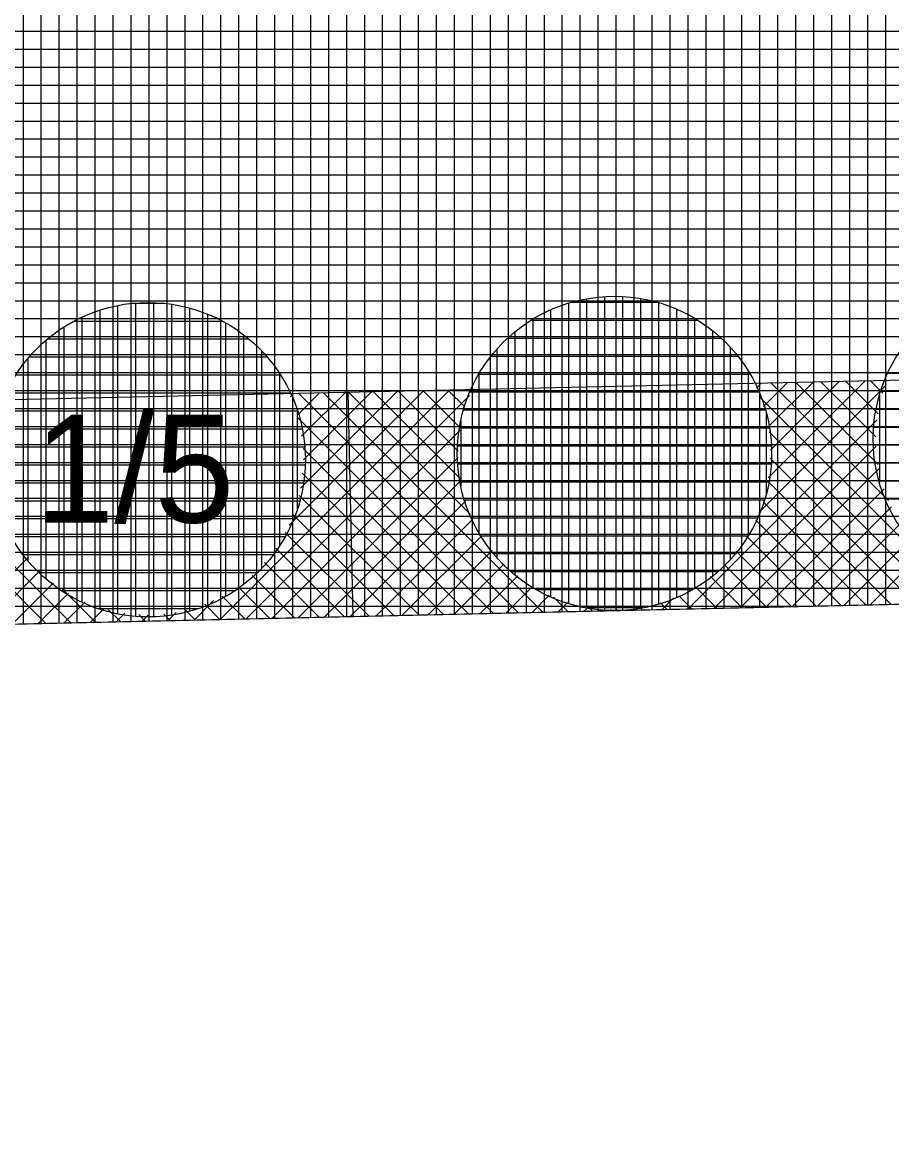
# Model space of a CAD drawing. Extents: x -566461 to -565198, y -1096301 to -1095707.
# Drawn here: x -565624.47 to -565614.79, y -1095892.27 to -1095879.91 of the extents above; entities that cross this region are included whole.
import ezdxf

# ---------------------------------------------------------------- set-up
doc = ezdxf.new("R2010")
doc.units = 0
for name, color, linetype in [('Vrstva 1', 7, 'Continuous'), ('Vrstva 40', 7, 'Continuous'), ('Vrstva 41', 7, 'Continuous'), ('Vrstva 42', 7, 'Continuous'), ('Vrstva 43', 7, 'Continuous'), ('Vrstva 44', 7, 'Continuous')]:
    doc.layers.add(name, color=color, linetype=linetype)

msp = doc.modelspace()

# ---------------------------------------------------------------- linework, layer by layer
at = {"layer": 'Vrstva 1'}
msp.add_line((-565630.78, -1095886.75), (-565609.49, -1095886.27), dxfattribs=at)
at = {"layer": 'Vrstva 41'}
for p, q in [((-565616.3, -1095883.983), (-565616.246, -1095883.929)), ((-565616.221, -1095884.187), (-565615.957, -1095883.923)), ((-565616.169, -1095884.983), (-565615.089, -1095883.903)), ((-565616.167, -1095884.416), (-565615.668, -1095883.916)), ((-565616.142, -1095884.673), (-565615.379, -1095883.91)), ((-565614.828, -1095885.234), (-565616.136, -1095883.927)), ((-565614.945, -1095884.834), (-565615.859, -1095883.92)), ((-565614.97, -1095884.527), (-565615.582, -1095883.914)), ((-565614.945, -1095884.268), (-565615.305, -1095883.908)), ((-565614.892, -1095884.038), (-565615.029, -1095883.902)), ((-565622.269, -1095886.558), (-565619.717, -1095884.006)), ((-565621.98, -1095886.552), (-565619.494, -1095884.066)), ((-565621.502, -1095885.508), (-565620.006, -1095884.012)), ((-565621.488, -1095884.08), (-565621.452, -1095884.044)), ((-565621.413, -1095884.288), (-565621.163, -1095884.037)), ((-565618.953, -1095886.483), (-565621.394, -1095884.043)), ((-565621.373, -1095885.096), (-565620.295, -1095884.018)), ((-565621.362, -1095884.519), (-565620.874, -1095884.031)), ((-565621.34, -1095884.78), (-565620.585, -1095884.025)), ((-565618.676, -1095886.477), (-565621.117, -1095884.036)), ((-565619.481, -1095885.39), (-565620.84, -1095884.03)), ((-565619.594, -1095884.993), (-565620.563, -1095884.024)), ((-565619.619, -1095884.686), (-565620.287, -1095884.018)), ((-565619.594, -1095884.428), (-565620.01, -1095884.012)), ((-565619.542, -1095884.197), (-565619.733, -1095884.006)), ((-565616.271, -1095885.368), (-565614.866, -1095883.963)), ((-565624.208, -1095886.602), (-565626.651, -1095884.159)), ((-565623.932, -1095886.596), (-565626.375, -1095884.153)), ((-565613.974, -1095886.371), (-565616.257, -1095884.088)), ((-565619.229, -1095886.49), (-565621.407, -1095884.312)), ((-565617.061, -1095886.441), (-565614.957, -1095884.336)), ((-565621.691, -1095886.545), (-565619.598, -1095884.453)), ((-565614.25, -1095886.377), (-565616.159, -1095884.469)), ((-565619.506, -1095886.496), (-565621.346, -1095884.656)), ((-565616.771, -1095886.434), (-565614.967, -1095884.63)), ((-565621.401, -1095886.539), (-565619.618, -1095884.755)), ((-565614.527, -1095886.384), (-565616.146, -1095884.765)), ((-565619.783, -1095886.502), (-565621.356, -1095884.929)), ((-565616.482, -1095886.428), (-565614.937, -1095884.883)), ((-565621.112, -1095886.532), (-565619.591, -1095885.011)), ((-565614.804, -1095886.39), (-565616.173, -1095885.021)), ((-565620.059, -1095886.508), (-565621.388, -1095885.179)), ((-565616.193, -1095886.421), (-565614.878, -1095885.106)), ((-565620.823, -1095886.526), (-565619.537, -1095885.24)), ((-565615.08, -1095886.396), (-565616.226, -1095885.25)), ((-565615.903, -1095886.415), (-565614.794, -1095885.305)), ((-565620.336, -1095886.515), (-565621.456, -1095885.395)), ((-565620.533, -1095886.519), (-565619.457, -1095885.443)), ((-565615.357, -1095886.402), (-565616.307, -1095885.452)), ((-565615.614, -1095886.408), (-565614.692, -1095885.486)), ((-565620.612, -1095886.521), (-565621.544, -1095885.589)), ((-565620.244, -1095886.512), (-565619.357, -1095885.626)), ((-565615.633, -1095886.409), (-565616.408, -1095885.634)), ((-565615.325, -1095886.402), (-565614.572, -1095885.649)), ((-565620.889, -1095886.527), (-565621.65, -1095885.766)), ((-565619.955, -1095886.506), (-565619.24, -1095885.792)), ((-565615.91, -1095886.415), (-565616.526, -1095885.799)), ((-565615.035, -1095886.395), (-565614.436, -1095885.795)), ((-565625.163, -1095886.623), (-565624.41, -1095885.871)), ((-565621.166, -1095886.533), (-565621.774, -1095885.925)), ((-565624.874, -1095886.617), (-565624.275, -1095886.019)), ((-565619.665, -1095886.499), (-565619.106, -1095885.941)), ((-565616.187, -1095886.421), (-565616.66, -1095885.947)), ((-565624.584, -1095886.61), (-565624.124, -1095886.15)), ((-565621.442, -1095886.539), (-565621.914, -1095886.068)), ((-565619.376, -1095886.493), (-565618.957, -1095886.074)), ((-565616.463, -1095886.427), (-565616.81, -1095886.08)), ((-565624.295, -1095886.604), (-565623.956, -1095886.265)), ((-565623.655, -1095886.589), (-565624.024, -1095886.221)), ((-565621.995, -1095886.552), (-565622.248, -1095886.3)), ((-565621.719, -1095886.546), (-565622.072, -1095886.192)), ((-565619.086, -1095886.486), (-565618.791, -1095886.191)), ((-565618.797, -1095886.48), (-565618.607, -1095886.29)), ((-565617.017, -1095886.44), (-565617.162, -1095886.295)), ((-565616.74, -1095886.433), (-565616.977, -1095886.196)), ((-565624.006, -1095886.597), (-565623.77, -1095886.362)), ((-565622.559, -1095886.565), (-565622.342, -1095886.348)), ((-565622.272, -1095886.558), (-565622.441, -1095886.389)), ((-565618.4, -1095886.471), (-565618.56, -1095886.311)), ((-565618.508, -1095886.473), (-565618.403, -1095886.369)), ((-565618.218, -1095886.467), (-565618.174, -1095886.423)), ((-565618.123, -1095886.465), (-565618.163, -1095886.424)), ((-565617.64, -1095886.454), (-565617.613, -1095886.427)), ((-565617.57, -1095886.452), (-565617.598, -1095886.424)), ((-565617.293, -1095886.446), (-565617.367, -1095886.372)), ((-565617.35, -1095886.447), (-565617.222, -1095886.319)), ((-565623.716, -1095886.591), (-565623.562, -1095886.437)), ((-565623.378, -1095886.583), (-565623.511, -1095886.45)), ((-565623.427, -1095886.584), (-565623.331, -1095886.488)), ((-565623.102, -1095886.577), (-565623.174, -1095886.505)), ((-565623.138, -1095886.578), (-565623.07, -1095886.51)), ((-565622.825, -1095886.571), (-565622.895, -1095886.501)), ((-565622.848, -1095886.571), (-565622.757, -1095886.48)), ((-565622.549, -1095886.564), (-565622.656, -1095886.457)), ((-565617.929, -1095886.46), (-565617.917, -1095886.448)), ((-565617.846, -1095886.458), (-565617.856, -1095886.449))]:
    msp.add_line(p, q, dxfattribs=at)
at = {"layer": 'Vrstva 42'}
msp.add_line((-565620.787, -1095886.525), (-565620.843, -1095884.03), dxfattribs=at)
msp.add_lwpolyline([(-565642.468, -1095883.093), (-565642.56, -1095885.56), (-565639.56, -1095885.89), (-565630.78, -1095886.75), (-565609.49, -1095886.27), (-565595.88, -1095884.74), (-565585.92, -1095883.62), (-565568.01, -1095880.69), (-565521.32, -1095878.21), (-565520.95, -1095875.75), (-565568.143, -1095878.194), (-565586.324, -1095881.153), (-565609.769, -1095883.786), (-565630.836, -1095884.251)], close=True, dxfattribs=at)
at = {"layer": 'Vrstva 43'}
for p, q in [((-565618.26, -1095886.468), (-565618.26, -1095871.463)), ((-565618.06, -1095886.463), (-565618.06, -1095871.459)), ((-565617.86, -1095886.459), (-565617.86, -1095871.454)), ((-565617.66, -1095886.454), (-565617.66, -1095871.45)), ((-565617.46, -1095886.45), (-565617.46, -1095871.445)), ((-565617.26, -1095886.445), (-565617.26, -1095871.441)), ((-565617.06, -1095886.441), (-565617.06, -1095871.436)), ((-565616.86, -1095886.436), (-565616.86, -1095871.432)), ((-565616.66, -1095886.432), (-565616.66, -1095871.427)), ((-565616.46, -1095886.427), (-565616.46, -1095871.423)), ((-565616.26, -1095886.423), (-565616.26, -1095871.419)), ((-565616.06, -1095886.418), (-565616.06, -1095871.414)), ((-565615.86, -1095886.414), (-565615.86, -1095871.41)), ((-565615.66, -1095886.409), (-565615.66, -1095871.405)), ((-565615.46, -1095886.405), (-565615.46, -1095871.401)), ((-565615.26, -1095886.4), (-565615.26, -1095871.396)), ((-565615.06, -1095886.396), (-565615.06, -1095871.392)), ((-565614.86, -1095886.391), (-565614.86, -1095871.387)), ((-565623.86, -1095886.594), (-565623.86, -1095871.588)), ((-565623.66, -1095886.589), (-565623.66, -1095871.584)), ((-565623.46, -1095886.585), (-565623.46, -1095871.579)), ((-565623.26, -1095886.58), (-565623.26, -1095871.575)), ((-565623.06, -1095886.576), (-565623.06, -1095871.57)), ((-565622.86, -1095886.571), (-565622.86, -1095871.566)), ((-565622.66, -1095886.567), (-565622.66, -1095871.561)), ((-565622.46, -1095886.562), (-565622.46, -1095871.557)), ((-565622.26, -1095886.558), (-565622.26, -1095871.552)), ((-565622.06, -1095886.553), (-565622.06, -1095871.548)), ((-565621.86, -1095886.549), (-565621.86, -1095871.543)), ((-565621.66, -1095886.544), (-565621.66, -1095871.539)), ((-565621.46, -1095886.54), (-565621.46, -1095871.535)), ((-565621.26, -1095886.535), (-565621.26, -1095871.53)), ((-565621.06, -1095886.531), (-565621.06, -1095871.526)), ((-565620.86, -1095886.526), (-565620.86, -1095871.521)), ((-565620.66, -1095886.522), (-565620.66, -1095871.517)), ((-565620.46, -1095886.517), (-565620.46, -1095871.512)), ((-565620.26, -1095886.513), (-565620.26, -1095871.508)), ((-565620.06, -1095886.508), (-565620.06, -1095871.503)), ((-565619.86, -1095886.504), (-565619.86, -1095871.499)), ((-565619.66, -1095886.499), (-565619.66, -1095871.494)), ((-565619.46, -1095886.495), (-565619.46, -1095871.49)), ((-565619.26, -1095886.49), (-565619.26, -1095871.485)), ((-565619.06, -1095886.486), (-565619.06, -1095871.481)), ((-565618.86, -1095886.481), (-565618.86, -1095871.477)), ((-565618.66, -1095886.477), (-565618.66, -1095871.472)), ((-565618.46, -1095886.472), (-565618.46, -1095871.468)), ((-565624.46, -1095886.608), (-565624.46, -1095871.601)), ((-565624.26, -1095886.603), (-565624.26, -1095871.597)), ((-565624.06, -1095886.598), (-565624.06, -1095871.593)), ((-565642.405, -1095880.01), (-565555.208, -1095880.01)), ((-565642.409, -1095880.21), (-565558.973, -1095880.21)), ((-565642.413, -1095880.41), (-565562.739, -1095880.41)), ((-565642.417, -1095880.61), (-565566.504, -1095880.61)), ((-565642.421, -1095880.81), (-565568.836, -1095880.81)), ((-565642.425, -1095881.01), (-565570.212, -1095881.01)), ((-565642.43, -1095881.21), (-565571.588, -1095881.21)), ((-565642.434, -1095881.41), (-565572.965, -1095881.41)), ((-565642.438, -1095881.61), (-565574.341, -1095881.61)), ((-565642.442, -1095881.81), (-565575.717, -1095881.81)), ((-565642.446, -1095882.01), (-565577.094, -1095882.01)), ((-565642.45, -1095882.21), (-565578.47, -1095882.21)), ((-565642.454, -1095882.41), (-565579.846, -1095882.41)), ((-565642.458, -1095882.61), (-565579.746, -1095882.61)), ((-565642.462, -1095882.81), (-565580.969, -1095882.81)), ((-565642.467, -1095883.01), (-565582.191, -1095883.01)), ((-565642.471, -1095883.21), (-565583.414, -1095883.21)), ((-565642.475, -1095883.41), (-565584.636, -1095883.41)), ((-565642.479, -1095883.61), (-565585.859, -1095883.61)), ((-565642.483, -1095883.81), (-565589.48, -1095883.81)), ((-565642.487, -1095884.01), (-565590.857, -1095884.01)), ((-565642.491, -1095884.21), (-565592.233, -1095884.21)), ((-565642.495, -1095884.41), (-565593.609, -1095884.41)), ((-565642.5, -1095884.61), (-565594.985, -1095884.61)), ((-565642.504, -1095884.81), (-565596.503, -1095884.81)), ((-565642.508, -1095885.01), (-565598.282, -1095885.01)), ((-565642.512, -1095885.21), (-565600.061, -1095885.21)), ((-565642.516, -1095885.41), (-565601.84, -1095885.41)), ((-565642.52, -1095885.61), (-565603.619, -1095885.61)), ((-565642.524, -1095885.81), (-565605.398, -1095885.81)), ((-565638.335, -1095886.01), (-565607.177, -1095886.01)), ((-565636.293, -1095886.21), (-565608.956, -1095886.21)), ((-565634.251, -1095886.41), (-565615.7, -1095886.41))]:
    msp.add_line(p, q, dxfattribs=at)
msp.add_lwpolyline([(-565639.56, -1095885.89), (-565630.78, -1095886.75), (-565609.49, -1095886.27), (-565595.88, -1095884.74), (-565585.92, -1095883.62), (-565568.01, -1095880.69), (-565521.32, -1095878.21), (-565519.36, -1095863.08), (-565522.03, -1095863.23), (-565569.62, -1095865.76), (-565587.97, -1095868.76), (-565610.5, -1095871.29), (-565630.22, -1095871.73), (-565642.21, -1095870.56), (-565642.52, -1095885.6), (-565645.08, -1096008.78), (-565642.11, -1096010.51)], close=True, dxfattribs=at)
at = {"layer": 'Vrstva 44'}
for p, q in [((-565617.99, -1095882.965), (-565617.99, -1095886.455)), ((-565617.79, -1095882.964), (-565617.79, -1095886.457)), ((-565623.41, -1095883.065), (-565623.41, -1095886.495)), ((-565622.887, -1095883.04), (-565623.245, -1095883.04)), ((-565623.21, -1095883.036), (-565623.21, -1095886.522)), ((-565623.01, -1095883.032), (-565623.01, -1095886.527)), ((-565622.81, -1095883.051), (-565622.81, -1095886.51)), ((-565618.39, -1095883.037), (-565618.39, -1095886.383)), ((-565617.395, -1095883.03), (-565618.367, -1095883.03)), ((-565618.19, -1095882.988), (-565618.19, -1095886.43)), ((-565617.59, -1095882.986), (-565617.59, -1095886.436)), ((-565617.39, -1095883.031), (-565617.39, -1095886.388)), ((-565623.81, -1095883.196), (-565623.81, -1095886.364)), ((-565623.61, -1095883.117), (-565623.61, -1095886.443)), ((-565622.61, -1095883.093), (-565622.61, -1095886.468)), ((-565622.41, -1095883.16), (-565622.41, -1095886.399)), ((-565618.59, -1095883.113), (-565618.59, -1095886.307)), ((-565617.19, -1095883.103), (-565617.19, -1095886.316)), ((-565616.99, -1095883.206), (-565616.99, -1095886.216)), ((-565624.01, -1095883.305), (-565624.01, -1095886.256)), ((-565622.239, -1095883.24), (-565623.898, -1095883.24)), ((-565622.21, -1095883.258), (-565622.21, -1095886.302)), ((-565616.949, -1095883.23), (-565618.813, -1095883.23)), ((-565618.79, -1095883.216), (-565618.79, -1095886.203)), ((-565624.21, -1095883.455), (-565624.21, -1095886.105)), ((-565621.946, -1095883.44), (-565624.193, -1095883.44)), ((-565622.01, -1095883.39), (-565622.01, -1095886.172)), ((-565616.689, -1095883.43), (-565619.073, -1095883.43)), ((-565618.99, -1095883.359), (-565618.99, -1095886.061)), ((-565616.79, -1095883.342), (-565616.79, -1095886.077)), ((-565621.81, -1095883.568), (-565621.81, -1095885.992)), ((-565619.19, -1095883.55), (-565619.19, -1095885.869)), ((-565616.59, -1095883.53), (-565616.59, -1095885.892)), ((-565624.41, -1095883.657), (-565624.41, -1095885.904)), ((-565621.744, -1095883.64), (-565624.396, -1095883.64)), ((-565616.505, -1095883.63), (-565619.255, -1095883.63)), ((-565621.61, -1095883.817), (-565621.61, -1095885.741)), ((-565616.369, -1095883.83), (-565619.392, -1095883.83)), ((-565619.39, -1095883.826), (-565619.39, -1095885.593)), ((-565616.39, -1095883.796), (-565616.39, -1095885.627)), ((-565611.661, -1095883.82), (-565614.84, -1095883.82)), ((-565621.596, -1095883.84), (-565624.544, -1095883.84)), ((-565621.486, -1095884.04), (-565624.656, -1095884.04)), ((-565616.268, -1095884.03), (-565619.49, -1095884.03)), ((-565614.93, -1095884.067), (-565614.93, -1095885.033)), ((-565611.583, -1095884.02), (-565614.916, -1095884.02)), ((-565621.405, -1095884.24), (-565624.733, -1095884.24)), ((-565621.41, -1095884.228), (-565621.41, -1095885.328)), ((-565616.199, -1095884.23), (-565619.561, -1095884.23)), ((-565616.19, -1095884.263), (-565616.19, -1095885.164)), ((-565611.533, -1095884.22), (-565614.967, -1095884.22)), ((-565621.355, -1095884.44), (-565624.785, -1095884.44)), ((-565616.154, -1095884.43), (-565619.607, -1095884.43)), ((-565619.59, -1095884.347), (-565619.59, -1095885.075)), ((-565611.507, -1095884.42), (-565614.994, -1095884.42)), ((-565621.328, -1095884.64), (-565624.813, -1095884.64)), ((-565616.133, -1095884.63), (-565619.627, -1095884.63)), ((-565611.503, -1095884.62), (-565614.999, -1095884.62)), ((-565621.323, -1095884.84), (-565624.818, -1095884.84)), ((-565616.134, -1095884.83), (-565619.624, -1095884.83)), ((-565611.522, -1095884.82), (-565614.978, -1095884.82)), ((-565621.341, -1095885.04), (-565624.8, -1095885.04)), ((-565616.161, -1095885.03), (-565619.598, -1095885.03)), ((-565611.565, -1095885.02), (-565614.934, -1095885.02)), ((-565621.382, -1095885.24), (-565624.757, -1095885.24)), ((-565616.211, -1095885.23), (-565619.549, -1095885.23)), ((-565611.635, -1095885.22), (-565614.865, -1095885.22)), ((-565616.287, -1095885.43), (-565619.475, -1095885.43)), ((-565621.451, -1095885.44), (-565624.689, -1095885.44)), ((-565621.548, -1095885.64), (-565624.594, -1095885.64)), ((-565616.392, -1095885.63), (-565619.366, -1095885.63)), ((-565621.678, -1095885.84), (-565624.46, -1095885.84)), ((-565616.538, -1095885.83), (-565619.223, -1095885.83)), ((-565621.858, -1095886.04), (-565624.284, -1095886.04)), ((-565616.733, -1095886.03), (-565619.026, -1095886.03)), ((-565622.109, -1095886.24), (-565624.034, -1095886.24)), ((-565617.016, -1095886.23), (-565618.743, -1095886.23)), ((-565622.522, -1095886.44), (-565623.618, -1095886.44)), ((-565617.564, -1095886.43), (-565618.192, -1095886.43))]:
    msp.add_line(p, q, dxfattribs=at)
for centre in [(-565613.25, -1095884.55), (-565617.88, -1095884.71), (-565623.07, -1095884.78)]:
    msp.add_circle(centre, 1.75, dxfattribs=at)

# ---------------------------------------------------------------- texts
at = {"layer": 'Vrstva 40'}
msp.add_text('1/5', height=1.2, dxfattribs=at).set_placement((-565624.34, -1095885.48))

doc.saveas('drawing.dxf')
